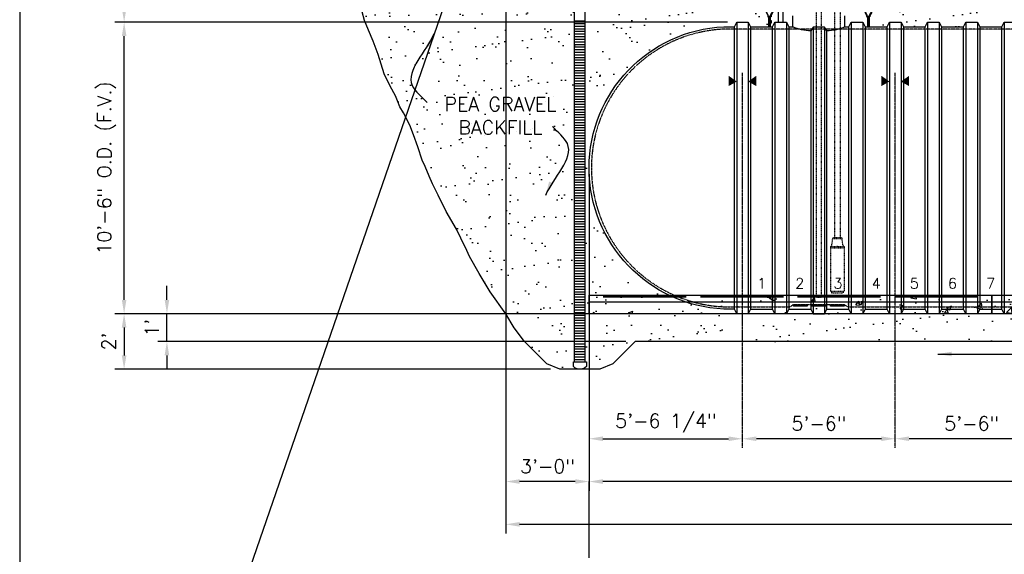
# Model space of a CAD drawing. Extents: x -169 to 7270, y -140 to 2984.
# Tile 531 of 656: x 6182 to 6607, y 124 to 355. Entities that reach past the tile are written whole.
import ezdxf
from ezdxf.enums import TextEntityAlignment as Align

# ---------------------------------------------------------------- set-up
doc = ezdxf.new("R2010")
doc.units = 0
doc.header["$MEASUREMENT"] = 0
doc.header["$PDSIZE"] = 1
for name, pattern in [('CENTER1', [0.6625, 0.5, -0.075, 0.0125, -0.075]), ('HIDDEN3', [0.1875, 0.125, -0.0625]), ('HIDDEN5', [0.05, 0.025, -0.025])]:
    doc.linetypes.add(name, pattern=pattern)
doc.layers.get('0').update_dxf_attribs({"color": 255, "linetype": 'CONTINUOUS'})
doc.layers.get('DEFPOINTS').update_dxf_attribs({"linetype": 'CONTINUOUS'})
for name, color, linetype in [('CENTERLINE', 3, 'CENTER1'), ('CONCRETE-HATCH', 2, 'CONTINUOUS'), ('DIM', 3, 'CONTINUOUS'), ('FREEZE-OUTLINE-TITLES', 60, 'CONTINUOUS'), ('FRP-COLLAR', 1, 'CONTINUOUS'), ('FRP-SUMP', 2, 'CONTINUOUS'), ('GALV-2-PIPE', 3, 'CONTINUOUS'), ('PEAGRAVEL-HATCH', 3, 'CONTINUOUS'), ('PROBE', 2, 'CONTINUOUS'), ('PVC-4', 4, 'CONTINUOUS'), ('PVC-4-HATCH', 7, 'CONTINUOUS'), ('SUB-PUMP', 4, 'CONTINUOUS'), ('TANK-ANCHOR', 4, 'CONTINUOUS'), ('TANK-HOLE', 5, 'CONTINUOUS'), ('TANK-MANWAY', 5, 'CONTINUOUS'), ('TANK-UST', 5, 'CONTINUOUS'), ('TANK-UST-RIB', 7, 'CONTINUOUS'), ('TANK-UST-RIB-NO.', 7, 'CONTINUOUS'), ('TEXT', 3, 'CONTINUOUS')]:
    doc.layers.add(name, color=color, linetype=linetype)
doc.styles.add('SIMPLEX', font='simplex')
doc.dimstyles.new('DIM64', dxfattribs={"dimscale": 64, "dimtxt": 0.09375, "dimasz": 0.09375, "dimexe": 0.0625, "dimexo": 0.0625, "dimgap": 0.046875, "dimtad": 1, "dimdec": 4, "dimzin": 3, "dimdsep": 46, "dimlunit": 4, "dimtxsty": 'SIMPLEX', "dimcen": 0, "dimclrd": 256, "dimclre": 256, "dimclrt": 256, "dimadec": 0, "dimazin": 0, "dimtfac": 1, "dimtdec": 4, "dimtmove": 0, "dimatfit": 3, "dimfxl": 1, "dimfrac": 2, "dimtolj": 1, "dimtzin": 0, "dimarcsym": 0})

# ---------------------------------------------------------------- blocks, each defined once
blk = doc.blocks.new('*D37')
at = {"layer": 'DEFPOINTS', "color": 0, "transparency": 16777216}
for p in [(6427.69, 291.83), (6493.95, 173.51), (6493.95, 173.51)]:
    blk.add_point(p, dxfattribs=at)
at = {"layer": 'DIM', "lineweight": -2, "transparency": 16777216}
blk.add_line((6433.69, 173.51), (6487.95, 173.51), dxfattribs=at)
at = {"layer": 'DIM', "transparency": 16777216}
for points in [[(6433.69, 174.51), (6433.69, 172.51), (6427.69, 173.51)], [(6487.95, 174.51), (6487.95, 172.51), (6493.95, 173.51)]]:
    blk.add_solid(points, dxfattribs=at)
at = {"layer": 'DIM', "transparency": 16777216, "insert": (6460.83, 180.2), "char_height": 6, "attachment_point": 5, "style": 'SIMPLEX'}
blk.add_mtext('\\A1;5\'-6 1/4"', dxfattribs=at)
blk = doc.blocks.new('*D38')
at = {"layer": 'DEFPOINTS', "color": 0, "transparency": 16777216}
for p in [(6427.69, 291.82), (6979.69, 290.51), (6427.69, 155.01)]:
    blk.add_point(p, dxfattribs=at)
at = {"layer": 'DIM', "lineweight": -2, "transparency": 16777216}
for p, q in [((6427.69, 287.82), (6427.69, 151.01)), ((6979.69, 286.51), (6979.69, 151.01)), ((6973.69, 155.01), (6433.69, 155.01))]:
    blk.add_line(p, q, dxfattribs=at)
at = {"layer": 'DIM', "transparency": 16777216}
for points in [[(6433.69, 156.01), (6433.69, 154.01), (6427.69, 155.01)], [(6973.69, 156.01), (6973.69, 154.01), (6979.69, 155.01)]]:
    blk.add_solid(points, dxfattribs=at)
at = {"layer": 'DIM', "transparency": 16777216, "insert": (6703.69, 162.58), "char_height": 6, "attachment_point": 5, "style": 'SIMPLEX'}
blk.add_mtext('\\A1;46\'-0" (TANK LENGTH)', dxfattribs=at)
blk = doc.blocks.new('*D46')
at = {"layer": 'DEFPOINTS', "color": 0, "transparency": 16777216}
for p in [(6559.95, 173.51), (6559.95, 173.51), (6625.95, 172.63)]:
    blk.add_point(p, dxfattribs=at)
at = {"layer": 'DIM', "lineweight": -2, "transparency": 16777216}
for p, q in [((6625.95, 176.63), (6625.95, 177.51)), ((6619.95, 173.51), (6565.95, 173.51))]:
    blk.add_line(p, q, dxfattribs=at)
at = {"layer": 'DIM', "transparency": 16777216}
for points in [[(6565.95, 174.51), (6565.95, 172.51), (6559.95, 173.51)], [(6619.95, 174.51), (6619.95, 172.51), (6625.95, 173.51)]]:
    blk.add_solid(points, dxfattribs=at)
at = {"layer": 'DIM', "transparency": 16777216, "insert": (6592.95, 180.08), "char_height": 6, "attachment_point": 5, "style": 'SIMPLEX'}
blk.add_mtext('\\A1;5\'-6"', dxfattribs=at)
blk = doc.blocks.new('*D47')
at = {"layer": 'DEFPOINTS', "color": 0, "transparency": 16777216}
for p in [(6493.95, 173.51), (6493.95, 173.51), (6559.95, 173.51)]:
    blk.add_point(p, dxfattribs=at)
at = {"layer": 'DIM', "lineweight": -2, "transparency": 16777216}
blk.add_line((6553.95, 173.51), (6499.95, 173.51), dxfattribs=at)
at = {"layer": 'DIM', "transparency": 16777216}
for points in [[(6499.95, 174.51), (6499.95, 172.51), (6493.95, 173.51)], [(6553.95, 174.51), (6553.95, 172.51), (6559.95, 173.51)]]:
    blk.add_solid(points, dxfattribs=at)
at = {"layer": 'DIM', "transparency": 16777216, "insert": (6526.95, 180.08), "char_height": 6, "attachment_point": 5, "style": 'SIMPLEX'}
blk.add_mtext('\\A1;5\'-6"', dxfattribs=at)
blk = doc.blocks.new('*D49')
at = {"layer": 'DEFPOINTS', "color": 0, "transparency": 16777216}
for p in [(6226.81, 353.52), (6491.44, 353.52), (6436.44, 227.52)]:
    blk.add_point(p, dxfattribs=at)
at = {"layer": 'DIM', "lineweight": -2, "transparency": 16777216}
for p, q in [((6487.44, 353.52), (6222.81, 353.52)), ((6226.81, 233.52), (6226.81, 347.52)), ((6432.44, 227.52), (6222.81, 227.52))]:
    blk.add_line(p, q, dxfattribs=at)
at = {"layer": 'DIM', "transparency": 16777216}
for points in [[(6225.81, 347.52), (6227.81, 347.52), (6226.81, 353.52)], [(6225.81, 233.52), (6227.81, 233.52), (6226.81, 227.52)]]:
    blk.add_solid(points, dxfattribs=at)
at = {"layer": 'DIM', "transparency": 16777216, "insert": (6219.24, 290.52), "char_height": 6, "attachment_point": 5, "rotation": 90, "style": 'SIMPLEX'}
blk.add_mtext('\\A1;10\'-6" O.D. (F.V.)', dxfattribs=at)
blk = doc.blocks.new('*D50')
at = {"layer": 'DEFPOINTS', "color": 0, "transparency": 16777216}
for p in [(6436.44, 227.52), (6226.81, 203.53), (6415.07, 203.53)]:
    blk.add_point(p, dxfattribs=at)
at = {"layer": 'DIM', "lineweight": -2, "transparency": 16777216}
for p, q in [((6432.44, 227.52), (6222.81, 227.52)), ((6226.81, 221.52), (6226.81, 209.53)), ((6411.07, 203.53), (6222.81, 203.53))]:
    blk.add_line(p, q, dxfattribs=at)
at = {"layer": 'DIM', "transparency": 16777216}
for points in [[(6225.81, 221.52), (6227.81, 221.52), (6226.81, 227.52)], [(6225.81, 209.53), (6227.81, 209.53), (6226.81, 203.53)]]:
    blk.add_solid(points, dxfattribs=at)
at = {"layer": 'DIM', "transparency": 16777216, "insert": (6220.24, 215.52), "char_height": 6, "attachment_point": 5, "rotation": 90, "style": 'SIMPLEX'}
blk.add_mtext("\\A1;2'", dxfattribs=at)
blk = doc.blocks.new('*D51')
at = {"layer": 'DEFPOINTS', "color": 0, "transparency": 16777216}
for p in [(6226.81, 420.01), (6263.31, 420.01), (6491.44, 353.52)]:
    blk.add_point(p, dxfattribs=at)
at = {"layer": 'DIM', "lineweight": -2, "transparency": 16777216}
for p, q in [((6259.31, 420.01), (6222.81, 420.01)), ((6226.81, 359.52), (6226.81, 414.01)), ((6487.44, 353.52), (6222.81, 353.52))]:
    blk.add_line(p, q, dxfattribs=at)
at = {"layer": 'DIM', "transparency": 16777216}
for points in [[(6225.81, 414.01), (6227.81, 414.01), (6226.81, 420.01)], [(6225.81, 359.52), (6227.81, 359.52), (6226.81, 353.52)]]:
    blk.add_solid(points, dxfattribs=at)
at = {"layer": 'DIM', "transparency": 16777216, "insert": (6220.24, 386.76), "char_height": 6, "attachment_point": 5, "rotation": 90, "style": 'SIMPLEX'}
blk.add_mtext('\\A1;44" MIN.', dxfattribs=at)
blk = doc.blocks.new('*D52')
at = {"layer": 'DEFPOINTS', "color": 0, "transparency": 16777216}
for p in [(6245.31, 227.52), (6436.44, 227.52), (6447.58, 215.52)]:
    blk.add_point(p, dxfattribs=at)
at = {"layer": 'DIM', "lineweight": -2, "transparency": 16777216}
for p, q in [((6245.31, 233.52), (6245.31, 239.52)), ((6432.44, 227.52), (6241.31, 227.52)), ((6245.31, 215.52), (6245.31, 227.52)), ((6443.58, 215.52), (6241.31, 215.52)), ((6245.31, 209.52), (6245.31, 203.52))]:
    blk.add_line(p, q, dxfattribs=at)
at = {"layer": 'DIM', "transparency": 16777216}
for points in [[(6244.31, 233.52), (6246.31, 233.52), (6245.31, 227.52)], [(6244.31, 209.52), (6246.31, 209.52), (6245.31, 215.52)]]:
    blk.add_solid(points, dxfattribs=at)
at = {"layer": 'DIM', "transparency": 16777216, "insert": (6238.74, 221.52), "char_height": 6, "attachment_point": 5, "rotation": 90, "style": 'SIMPLEX'}
blk.add_mtext("\\A1;1'", dxfattribs=at)
blk = doc.blocks.new('*D54')
at = {"layer": 'DEFPOINTS', "color": 0, "transparency": 16777216}
for p in [(7015.69, 414.29), (6391.69, 410.01), (6391.69, 136.52)]:
    blk.add_point(p, dxfattribs=at)
at = {"layer": 'DIM', "lineweight": -2, "transparency": 16777216}
for p, q in [((7015.69, 410.29), (7015.69, 132.52)), ((6391.69, 406.01), (6391.69, 132.52)), ((7009.69, 136.52), (6397.69, 136.52))]:
    blk.add_line(p, q, dxfattribs=at)
at = {"layer": 'DIM', "transparency": 16777216}
for points in [[(6397.69, 137.52), (6397.69, 135.52), (6391.69, 136.52)], [(7009.69, 137.52), (7009.69, 135.52), (7015.69, 136.52)]]:
    blk.add_solid(points, dxfattribs=at)
at = {"layer": 'DIM', "transparency": 16777216, "insert": (6703.69, 144.09), "char_height": 6, "attachment_point": 5, "style": 'SIMPLEX'}
blk.add_mtext('\\A1;52\'-0" (F.V. TANK SLAB)', dxfattribs=at)
blk = doc.blocks.new('*D55')
at = {"layer": 'DEFPOINTS', "color": 0, "transparency": 16777216}
for p in [(6391.69, 414.01), (6391.69, 155.02), (6427.69, 155.02)]:
    blk.add_point(p, dxfattribs=at)
at = {"layer": 'DIM', "lineweight": -2, "transparency": 16777216}
for p, q in [((6391.69, 410.01), (6391.69, 151.02)), ((6421.69, 155.02), (6397.69, 155.02))]:
    blk.add_line(p, q, dxfattribs=at)
at = {"layer": 'DIM', "transparency": 16777216}
for points in [[(6397.69, 156.02), (6397.69, 154.02), (6391.69, 155.02)], [(6421.69, 156.02), (6421.69, 154.02), (6427.69, 155.02)]]:
    blk.add_solid(points, dxfattribs=at)
at = {"layer": 'DIM', "transparency": 16777216, "insert": (6409.69, 161.59), "char_height": 6, "attachment_point": 5, "style": 'SIMPLEX'}
blk.add_mtext('\\A1;3\'-0"', dxfattribs=at)

msp = doc.modelspace()

# ---------------------------------------------------------------- hatches: boundary and pattern name
at = {"layer": 'CONCRETE-HATCH', "linetype": 'Continuous'}
h = msp.add_hatch(dxfattribs=at)
h.set_pattern_fill('AR-CONC', color=256, scale=2.67, style=0)
h.set_pattern_definition([(50, (6262.989, -1008.742), (19.15085, -1.67548), [2.0025, -22.0275]), (355, (6262.989, -1008.742), (-3.70466, 20.08353), [1.602, -17.622]), (100.4514, (6264.585, -1008.881), (15.4462, 18.40804), [1.70186, -18.7205]), (46.1842, (6262.989, -1003.402), (28.49534, -4.41936), [3.00375, -33.04125]), (96.6356, (6265.363, -1003.77), (24.9555, 26.00895), [2.5528, -28.08074]), (351.1842, (6262.99, -1003.402), (24.9555, 26.009), [2.403, -26.433]), (21, (6265.659, -1004.737), (15.93742, -10.74992), [2.0025, -22.0275]), (326, (6265.659, -1004.737), (6.49652, 19.3615), [1.602, -17.622]), (71.4514, (6266.987, -1005.632), (22.43394, 8.61156), [1.70186, -18.7205]), (37.5, (6262.989, -1008.7416), (0.324668, 8.888266), [0, -17.4084, 0, -17.889, 0, -17.68875]), (7.5, (6262.989, -1008.742), (7.02396, 10.53079), [0, -10.1994, 0, -17.0079, 0, -6.74175]), (327.5, (6257.035, -1008.7416), (14.25306, -0.602215), [0, -6.675, 0, -20.826, 0, -27.6345]), (317.5, (6254.365, -1008.742), (15.57107, 2.6728), [0, -8.6775, 0, -13.8306, 0, -19.6245])])
h.paths.add_polyline_path([(6601.69428, 227.50736), (6427.69428, 227.50736), (6427.69428, 235.50736), (6601.69428, 235.50736)])
h = msp.add_hatch(dxfattribs=at)
h.set_pattern_fill('AR-CONC', color=256, scale=2.67, style=0)
h.set_pattern_definition([(50, (6429.479, -406.926), (19.15085, -1.67548), [2.0025, -22.0275]), (355, (6429.48, -406.926), (-3.70466, 20.08353), [1.602, -17.622]), (100.4514, (6431.075, -407.066), (15.4462, 18.40804), [1.70186, -18.7205]), (46.1842, (6429.48, -401.586), (28.4953, -4.41936), [3.0038, -33.0412]), (96.6356, (6431.854, -401.954), (24.9555, 26.0089), [2.5528, -28.0807]), (351.184, (6429.48, -401.586), (24.9555, 26.009), [2.403, -26.433]), (21, (6432.149, -402.921), (15.93742, -10.74992), [2.0025, -22.0275]), (326, (6432.15, -402.921), (6.4965, 19.3615), [1.602, -17.622]), (71.4514, (6433.477, -403.817), (22.43394, 8.61156), [1.70186, -18.7205]), (37.5, (6429.479, -406.926), (0.32467, 8.888266), [0, -17.4084, 0, -17.889, 0, -17.68875]), (7.5, (6429.479, -406.926), (7.02396, 10.53079), [0, -10.1994, 0, -17.0079, 0, -6.74175]), (327.5, (6423.525, -406.926), (14.25306, -0.602215), [0, -6.675, 0, -20.826, 0, -27.6345]), (317.5, (6420.855, -406.926), (15.57107, 2.6728), [0, -8.6775, 0, -13.8306, 0, -19.6245])])
h.paths.add_polyline_path([(6817.69428, 227.50736), (6601.69428, 227.50736), (6601.69428, 235.50736), (6817.69428, 235.50736)])
at = {"layer": 'FRP-SUMP'}
msp.add_hatch(color=256, dxfattribs=at).paths.add_polyline_path([(6506.45185, 354.15056), (6505.95185, 354.15056), (6505.95185, 353.15056), (6506.45185, 353.15056)])
at = {"layer": 'PEAGRAVEL-HATCH'}
h = msp.add_hatch(dxfattribs=at)
h.set_pattern_fill('AR-SAND', color=256, scale=7.5, style=0)
h.set_pattern_definition([(37.5, (6275.311, 290.516), (-0.47245, 14.4512), [0, -11.4, 0, -12.75, 0, -12.1875]), (7.5, (6275.31, 290.516), (13.2733, 21.166), [0, -6.15, 0, -10.275, 0, -3.9375]), (327.5, (6266.086, 290.516), (23.3561, 0.04244), [0, -3.75, 0, -13.5, 0, -17.625]), (317.5, (6266.086, 290.516), (22.546, 6.5826), [0, -1.875, 0, -8.85, 0, -10.125])])
h.paths.add_polyline_path([(6411.25973, 414.00736), (6391.69428, 414.00736), (6391.69428, 418.00736), (6275.31068, 418.00736), (6326.531, 362.66631), (6329.69299, 357.93595), (6330.72971, 354.25678), (6332.33662, 350.05201), (6334.41005, 345.32165), (6336.53532, 339.5401), (6339.17895, 331.13056), (6341.77075, 325.8746), (6344.05305, 321.72538), (6344.93273, 319.56745), (6345.96945, 316.93948), (6347.57636, 314.3115), (6350.21999, 309.05554), (6351.77507, 304.85077), (6353.69772, 299.69604), (6355.58649, 293.87147), (6356.90855, 291.10408), (6357.15009, 290.51592), (6421.44428, 290.51592), (6421.44428, 382.06986), (6411.25973, 382.06986)])
h.paths.add_polyline_path([(6359.88538, 303.54366), (6418.88538, 303.54366), (6418.88538, 322.54366), (6359.88538, 322.54366)], flags=24)
h = msp.add_hatch(dxfattribs=at)
h.set_pattern_fill('AR-SAND', color=256, scale=7.5, style=0)
h.set_pattern_definition([(37.5, (6548.652, 351.507), (-0.47245, 14.4512), [0, -11.4, 0, -12.75, 0, -12.1875]), (7.5, (6548.652, 351.507), (13.2733, 21.166), [0, -6.15, 0, -10.275, 0, -3.9375]), (327.5, (6539.427, 351.507), (23.3561, 0.0424), [0, -3.75, 0, -13.5, 0, -17.625]), (317.5, (6539.427, 351.507), (22.546, 6.5826), [0, -1.875, 0, -8.85, 0, -10.125])])
h.paths.add_polyline_path([(6701.20183, 370.41399, -0.332318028), (6698.33586, 374.24987), (6698.33586, 400.55842), (6698.05806, 400.55842), (6698.05806, 404.33631), (6698.33586, 404.33631), (6698.33586, 409.69624), (6696.83549, 409.69624), (6696.83549, 408.79076), (6697.11329, 408.79076), (6697.11329, 405.01287), (6696.83549, 405.01287), (6696.83549, 370.77028, -0.414213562), (6692.83549, 366.77028), (6550.91173, 366.77028), (6550.91173, 366.37309), (6550.7261, 366.37309), (6550.7261, 366.41912), (6550.16923, 366.41912), (6550.16923, 366.37309), (6549.65858, 366.33738), (6549.65858, 365.9245), (6549.53483, 365.02731), (6548.91608, 365.02731), (6548.91608, 359.00736, 0.414213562), (6548.66608, 358.75736), (6548.66608, 357.75736), (6549.5353, 357.75736), (6549.77181, 357.75736), (6549.03528, 356.44212), (6549.03528, 356.04377, -0.414213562), (6548.78528, 355.79377), (6548.65183, 355.79377), (6548.65183, 351.50736), (6556.45183, 351.50736), (6557.45183, 353.50736), (6562.45183, 353.50736), (6563.45183, 351.50736), (6572.95183, 351.50736), (6573.95183, 353.50736), (6578.95183, 353.50736), (6579.95183, 351.50736), (6589.45183, 351.50736), (6590.45183, 353.50736), (6595.45183, 353.50736), (6596.45183, 351.50736), (6605.95183, 351.50736), (6606.95183, 353.50736), (6611.95183, 353.50736), (6612.95183, 351.50736), (6622.45183, 351.50736), (6623.45183, 353.50736), (6628.45183, 353.50736), (6629.45183, 351.50736), (6638.95183, 351.50736), (6639.95183, 353.50736), (6644.95183, 353.50736), (6645.95183, 351.50736), (6658.95183, 351.50736), (6659.95183, 353.50736), (6664.95183, 353.50736), (6665.95183, 351.50736), (6675.45183, 351.50736), (6676.45183, 353.50736), (6681.45183, 353.50736), (6682.45183, 351.50736), (6683.20183, 351.50736), (6683.20183, 351.75864), (6684.17683, 351.75864, 0.384851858), (6684.45183, 352.00867, 0.428474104), (6685.45364, 353.05418, -0.427581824), (6687.20182, 354.88363, -0.414102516), (6688.95183, 353.1343), (6688.95189, 352.97435, 0.414310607), (6689.95296, 352.00866, 0.387818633), (6690.22683, 351.75864), (6691.20183, 351.75864), (6691.20183, 351.50736), (6691.95183, 351.50736), (6692.95183, 353.50736), (6697.95183, 353.50736), (6698.95183, 351.50736), (6700.30263, 351.50736), (6700.30263, 351.85816, 0.414213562), (6700.95183, 352.50736), (6701.20183, 352.50736)])
h = msp.add_hatch(dxfattribs=at)
h.set_pattern_fill('AR-SAND', color=256, scale=7.5, style=0)
h.set_pattern_definition([(37.5, (6425.944, 351.507), (-0.4725, 14.4512), [0, -11.4, 0, -12.75, 0, -12.1875]), (7.5, (6425.944, 351.507), (13.2733, 21.166), [0, -6.15, 0, -10.275, 0, -3.9375]), (327.5, (6416.719, 351.507), (23.356, 0.0424), [0, -3.75, 0, -13.5, 0, -17.625]), (317.5, (6416.72, 351.507), (22.546, 6.5826), [0, -1.875, 0, -8.85, 0, -10.125])])
h.paths.add_polyline_path([(6505.25183, 355.79377), (6505.11838, 355.79377, -0.414213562), (6504.86838, 356.04377), (6504.86838, 356.44212), (6504.13185, 357.75736), (6425.94428, 357.75736), (6425.94428, 353.50736), (6493.95183, 353.50736), (6496.45183, 353.50736), (6497.45183, 351.50736), (6505.25183, 351.50736)])
h = msp.add_hatch(dxfattribs=at)
h.set_pattern_fill('AR-SAND', color=256, scale=7.5, style=0)
h.set_pattern_definition([(37.5, (6425.944, 290.507), (-0.4725, 14.4512), [0, -11.4, 0, -12.75, 0, -12.1875]), (7.5, (6425.944, 290.507), (13.2733, 21.166), [0, -6.15, 0, -10.275, 0, -3.9375]), (327.5, (6416.719, 290.507), (23.356, 0.0424), [0, -3.75, 0, -13.5, 0, -17.625]), (317.5, (6416.72, 290.507), (22.546, 6.5826), [0, -1.875, 0, -8.85, 0, -10.125])])
h.paths.add_polyline_path([(6485.90826, 351.50736), (6490.45183, 351.50736), (6491.45183, 353.50736), (6425.94428, 353.50736), (6425.94428, 290.50736), (6427.69428, 290.50736, -0.400591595)])
h = msp.add_hatch(dxfattribs=at)
h.set_pattern_fill('AR-SAND', color=256, scale=7.5, style=0)
h.set_pattern_definition([(37.5, (6357.15, 203.528), (-0.47245, 14.4512), [0, -11.4, 0, -12.75, 0, -12.1875]), (7.5, (6357.15, 203.528), (13.2733, 21.166), [0, -6.15, 0, -10.275, 0, -3.9375]), (327.5, (6347.925, 203.528), (23.3561, 0.0424), [0, -3.75, 0, -13.5, 0, -17.625]), (317.5, (6347.925, 203.528), (22.546, 6.5826), [0, -1.875, 0, -8.85, 0, -10.125])])
h.paths.add_polyline_path([(6421.44428, 290.51592), (6357.15009, 290.51592), (6358.6174, 286.94297), (6359.99303, 283.60242), (6362.51486, 278.7569), (6365.9781, 271.70069), (6370.46205, 264.13273), (6372.30207, 260.13758), (6374.89387, 254.88162), (6375.98242, 252.25364), (6380.17571, 244.89756), (6384.89819, 237.01136), (6391.69428, 227.51592), (6395.33459, 221.38903), (6399.812, 215.52064), (6409.46885, 205.86379), (6415.06705, 203.528), (6423.69428, 203.528, -0.201565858), (6420.88178, 204.70982), (6420.88178, 206.67857), (6421.44428, 206.67857)])
h.paths.add_polyline_path([(6427.69428, 290.51592), (6425.94428, 290.51592), (6425.94428, 206.67857), (6426.50678, 206.67857), (6426.50678, 204.70982, -0.201565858), (6423.69428, 203.528), (6432.32151, 203.528), (6437.9197, 205.86379), (6447.57656, 215.52064), (6493.94428, 215.52063), (6493.94428, 227.51592), (6491.44428, 227.51592), (6436.44428, 227.51592), (6436.44428, 235.51592), (6462.22535, 235.51592, -0.287899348)])
h = msp.add_hatch(dxfattribs=at)
h.set_pattern_fill('AR-SAND', color=256, scale=7.5, style=0)
h.set_pattern_definition([(37.5, (6493.952, 215.52), (-0.47245, 14.45118), [0, -11.4, 0, -12.75, 0, -12.1875]), (7.5, (6493.952, 215.52), (13.2733, 21.1661), [0, -6.15, 0, -10.275, 0, -3.9375]), (327.5, (6484.727, 215.52), (23.35606, 0.04244), [0, -3.75, 0, -13.5, 0, -17.625]), (317.5, (6484.727, 215.52), (22.54595, 6.5826), [0, -1.875, 0, -8.85, 0, -10.125])])
h.paths.add_polyline_path([(6559.95183, 227.50736), (6557.45183, 227.50736), (6493.95183, 227.50736), (6493.95183, 215.52063), (6559.95183, 215.5206)])
h.paths.add_polyline_path([(6625.95183, 227.50736), (6623.45183, 227.50736), (6595.69428, 227.50736), (6559.95183, 227.50736), (6559.95183, 215.5206), (6625.95183, 215.52058)])
h.paths.add_polyline_path([(6642.45183, 227.50736), (6639.95183, 227.50736), (6625.95183, 227.50736), (6625.95183, 215.52058), (6642.45183, 215.52058)])
h.paths.add_polyline_path([(6662.45183, 227.50736), (6659.95183, 227.50736), (6642.45183, 227.50736), (6642.45183, 215.52058), (6662.45183, 215.52057)])
h.paths.add_polyline_path([(6744.95183, 227.50736), (6742.45183, 227.50736), (6662.45183, 227.50736), (6662.45183, 215.52057), (6744.95183, 215.52054)])
h.paths.add_polyline_path([(6764.95183, 227.50736), (6762.45183, 227.50736), (6744.95183, 227.50736), (6744.95183, 215.52054), (6764.95183, 215.52054)])
h.paths.add_polyline_path([(6781.45183, 227.50736), (6778.95183, 227.50736), (6764.95183, 227.50736), (6764.95183, 215.52054), (6781.45183, 215.52053)])
h.paths.add_polyline_path([(6847.45183, 227.50736), (6844.95183, 227.50736), (6811.69428, 227.50736), (6781.45183, 227.50736), (6781.45183, 215.52053), (6847.45183, 215.52051)])
h.paths.add_polyline_path([(6913.45183, 227.50736), (6910.95183, 227.50736), (6847.45183, 227.50736), (6847.45183, 215.52051), (6913.45183, 215.52049)])

# ---------------------------------------------------------------- linework, layer by layer
msp.add_line((7270.17929, 2983.92872), (6192.37471, -139.60155))
at = {"layer": 'CENTERLINE'}
for p, q in [((6493.95183, 169.50736), (6493.95183, 331.63412)), ((6559.95183, 169.50736), (6559.95183, 331.63412))]:
    msp.add_line(p, q, dxfattribs=at)
at = {"layer": 'DIM'}
msp.add_line((6427.69428, 122.01592), (6427.69428, 155.01592), dxfattribs=at)
at = {"layer": 'FREEZE-OUTLINE-TITLES', "linetype": 'Continuous'}
msp.add_lwpolyline([(7225.69428, 540.00736), (6181.69428, 540.00736), (6181.69428, 0), (7225.69428, 0)], close=True, dxfattribs=at)
at = {"layer": 'FRP-COLLAR'}
for points in [[(6505.50183, 351.50736), (6505.50183, 356.00736), (6505.50183, 353.50736), (6505.50183, 356.00736), (6505.50183, 353.50736), (6505.50183, 356.00736), (6505.25183, 356.00736), (6505.11838, 356.00736), (6505.11838, 356.50736), (6504.36838, 357.75736), (6504.13185, 357.75736), (6504.86838, 356.44212), (6504.86838, 356.04377, 0.414213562), (6505.11838, 355.79377), (6505.25183, 355.79377), (6505.25183, 351.50736)], [(6505.70183, 351.50736), (6505.70183, 356.00736), (6505.95183, 356.00736), (6506.10183, 356.00736), (6506.10183, 356.50736), (6506.85183, 357.75736), (6507.08836, 357.75736), (6506.35183, 356.44212), (6506.35183, 356.04377, -0.414213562), (6506.10183, 355.79377), (6505.95183, 355.79377), (6505.95183, 351.50736)], [(6548.20183, 351.50736), (6548.20183, 356.00736), (6547.95183, 356.00736), (6547.80183, 356.00736), (6547.80183, 356.50736), (6547.05183, 357.75736), (6546.8153, 357.75736), (6547.55183, 356.44212), (6547.55183, 356.04377, 0.414213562), (6547.80183, 355.79377), (6547.95183, 355.79377), (6547.95183, 351.50736)], [(6548.40183, 351.50736), (6548.40183, 356.00736), (6548.40183, 353.50736), (6548.40183, 356.00736), (6548.40183, 353.50736), (6548.40183, 356.00736), (6548.65183, 356.00736), (6548.78528, 356.00736), (6548.78528, 356.50736), (6549.53528, 357.75736), (6549.77181, 357.75736), (6549.03528, 356.44212), (6549.03528, 356.04377, -0.414213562), (6548.78528, 355.79377), (6548.65183, 355.79377), (6548.65183, 351.50736)]]:
    msp.add_lwpolyline(points, format="xyb", close=True, dxfattribs=at)
at = {"layer": 'FRP-SUMP'}
msp.add_lwpolyline([(6505.95185, 353.15056), (6506.45185, 353.15056), (6506.45185, 354.15056), (6505.95185, 354.15056)], close=True, dxfattribs=at)
at = {"layer": 'GALV-2-PIPE', "color": 1, "linetype": 'HIDDEN5'}
msp.add_lwpolyline([(6525.95382, 234.50736), (6525.95382, 358.23468), (6527.95382, 358.23468), (6527.95382, 234.50736)], close=True, dxfattribs=at)
at = {"layer": 'PROBE'}
msp.add_lwpolyline([(6509.44109, 360.18377), (6509.44109, 353.68514, 0.414213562), (6509.61887, 353.50736), (6511.28482, 353.50736, 0.414213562), (6511.4626, 353.68514), (6511.4626, 360.18377)], format="xyb", dxfattribs=at)
at = {"layer": 'PVC-4'}
for p, q in [((6421.44428, 206.67857), (6421.44428, 409.83827)), ((6425.94428, 206.67857), (6425.94428, 409.83827))]:
    msp.add_line(p, q, dxfattribs=at)
msp.add_lwpolyline([(6426.50678, 204.70982, -0.420204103), (6420.88178, 204.70982), (6420.88178, 206.67857), (6426.50678, 206.67857)], format="xyb", close=True, dxfattribs=at)
at = {"layer": 'PVC-4-HATCH', "linetype": 'Continuous'}
for points in [[(6421.44428, 354.05357), (6425.94428, 354.05357)], [(6421.44428, 352.92857), (6425.94428, 352.92857)], [(6421.44428, 351.80357), (6425.94428, 351.80357)], [(6421.44428, 350.67857), (6425.94428, 350.67857)], [(6421.44428, 349.55357), (6425.94428, 349.55357)], [(6421.44428, 348.42857), (6425.94428, 348.42857)], [(6421.44428, 347.30357), (6425.94428, 347.30357)], [(6421.44428, 346.17857), (6425.94428, 346.17857)], [(6421.44428, 345.05357), (6425.94428, 345.05357)], [(6421.44428, 343.92857), (6425.94428, 343.92857)], [(6421.44428, 342.80357), (6425.94428, 342.80357)], [(6421.44428, 341.67857), (6425.94428, 341.67857)], [(6421.44428, 340.55357), (6425.94428, 340.55357)], [(6421.44428, 339.42857), (6425.94428, 339.42857)], [(6421.44428, 338.30357), (6425.94428, 338.30357)], [(6421.44428, 337.17857), (6425.94428, 337.17857)], [(6421.44428, 336.05357), (6425.94428, 336.05357)], [(6421.44428, 334.92857), (6425.94428, 334.92857)], [(6421.44428, 333.80357), (6425.94428, 333.80357)], [(6421.44428, 332.67857), (6425.94428, 332.67857)], [(6421.44428, 331.55357), (6425.94428, 331.55357)], [(6421.44428, 330.42857), (6425.94428, 330.42857)], [(6421.44428, 329.30357), (6425.94428, 329.30357)], [(6421.44428, 328.17857), (6425.94428, 328.17857)], [(6421.44428, 327.05357), (6425.94428, 327.05357)], [(6421.44428, 325.92857), (6425.94428, 325.92857)], [(6421.44428, 324.80357), (6425.94428, 324.80357)], [(6421.44428, 323.67857), (6425.94428, 323.67857)], [(6421.44428, 322.55357), (6425.94428, 322.55357)], [(6421.44428, 321.42857), (6425.94428, 321.42857)], [(6421.44428, 320.30357), (6425.94428, 320.30357)], [(6421.44428, 319.17857), (6425.94428, 319.17857)], [(6421.44428, 318.05357), (6425.94428, 318.05357)], [(6421.44428, 316.92857), (6425.94428, 316.92857)], [(6421.44428, 315.80357), (6425.94428, 315.80357)], [(6421.44428, 314.67857), (6425.94428, 314.67857)], [(6421.44428, 313.55357), (6425.94428, 313.55357)], [(6421.44428, 312.42857), (6425.94428, 312.42857)], [(6421.44428, 311.30357), (6425.94428, 311.30357)], [(6421.44428, 310.17857), (6425.94428, 310.17857)], [(6421.44428, 309.05357), (6425.94428, 309.05357)], [(6421.44428, 307.92857), (6425.94428, 307.92857)], [(6421.44428, 306.80357), (6425.94428, 306.80357)], [(6421.44428, 305.67857), (6425.94428, 305.67857)], [(6421.44428, 304.55357), (6425.94428, 304.55357)], [(6421.44428, 303.42857), (6425.94428, 303.42857)], [(6421.44428, 302.30357), (6425.94428, 302.30357)], [(6421.44428, 301.17857), (6425.94428, 301.17857)], [(6421.44428, 300.05357), (6425.94428, 300.05357)], [(6421.44428, 298.92857), (6425.94428, 298.92857)], [(6421.44428, 297.80357), (6425.94428, 297.80357)], [(6421.44428, 296.67857), (6425.94428, 296.67857)], [(6421.44428, 295.55357), (6425.94428, 295.55357)], [(6421.44428, 294.42857), (6425.94428, 294.42857)], [(6421.44428, 293.30357), (6425.94428, 293.30357)], [(6421.44428, 292.17857), (6425.94428, 292.17857)], [(6421.44428, 291.05357), (6425.94428, 291.05357)], [(6421.44428, 289.92857), (6425.94428, 289.92857)], [(6421.44428, 288.80357), (6425.94428, 288.80357)], [(6421.44428, 287.67857), (6425.94428, 287.67857)], [(6421.44428, 286.55357), (6425.94428, 286.55357)], [(6421.44428, 285.42857), (6425.94428, 285.42857)], [(6421.44428, 284.30357), (6425.94428, 284.30357)], [(6421.44428, 283.17857), (6425.94428, 283.17857)], [(6421.44428, 282.05357), (6425.94428, 282.05357)], [(6421.44428, 280.92857), (6425.94428, 280.92857)], [(6421.44428, 279.80357), (6425.94428, 279.80357)], [(6421.44428, 278.67857), (6425.94428, 278.67857)], [(6421.44428, 277.55357), (6425.94428, 277.55357)], [(6421.44428, 276.42857), (6425.94428, 276.42857)], [(6421.44428, 275.30357), (6425.94428, 275.30357)], [(6421.44428, 274.17857), (6425.94428, 274.17857)], [(6421.44428, 273.05357), (6425.94428, 273.05357)], [(6421.44428, 271.92857), (6425.94428, 271.92857)], [(6421.44428, 270.80357), (6425.94428, 270.80357)], [(6421.44428, 269.67857), (6425.94428, 269.67857)], [(6421.44428, 268.55357), (6425.94428, 268.55357)], [(6421.44428, 267.42857), (6425.94428, 267.42857)], [(6421.44428, 266.30357), (6425.94428, 266.30357)], [(6421.44428, 265.17857), (6425.94428, 265.17857)], [(6421.44428, 264.05357), (6425.94428, 264.05357)], [(6421.44428, 262.92857), (6425.94428, 262.92857)], [(6421.44428, 261.80357), (6425.94428, 261.80357)], [(6421.44428, 260.67857), (6425.94428, 260.67857)], [(6421.44428, 259.55357), (6425.94428, 259.55357)], [(6421.44428, 258.42857), (6425.94428, 258.42857)], [(6421.44428, 257.30357), (6425.94428, 257.30357)], [(6421.44428, 256.17857), (6425.94428, 256.17857)], [(6421.44428, 255.05357), (6425.94428, 255.05357)], [(6421.44428, 253.92857), (6425.94428, 253.92857)], [(6421.44428, 252.80357), (6425.94428, 252.80357)], [(6421.44428, 251.67857), (6425.94428, 251.67857)], [(6421.44428, 250.55357), (6425.94428, 250.55357)], [(6421.44428, 249.42857), (6425.94428, 249.42857)], [(6421.44428, 248.30357), (6425.94428, 248.30357)], [(6421.44428, 247.17857), (6425.94428, 247.17857)], [(6421.44428, 246.05357), (6425.94428, 246.05357)], [(6421.44428, 244.92857), (6425.94428, 244.92857)], [(6421.44428, 243.80357), (6425.94428, 243.80357)], [(6421.44428, 242.67857), (6425.94428, 242.67857)], [(6421.44428, 241.55357), (6425.94428, 241.55357)], [(6421.44428, 240.42857), (6425.94428, 240.42857)], [(6421.44428, 239.30357), (6425.94428, 239.30357)], [(6421.44428, 238.17857), (6425.94428, 238.17857)], [(6421.44428, 237.05357), (6425.94428, 237.05357)], [(6421.44428, 235.92857), (6425.94428, 235.92857)], [(6421.44428, 234.80357), (6425.94428, 234.80357)], [(6421.44428, 233.67857), (6425.94428, 233.67857)], [(6421.44428, 232.55357), (6425.94428, 232.55357)], [(6421.44428, 231.42857), (6425.94428, 231.42857)], [(6421.44428, 230.30357), (6425.94428, 230.30357)], [(6421.44428, 229.17857), (6425.94428, 229.17857)], [(6421.44428, 228.05357), (6425.94428, 228.05357)], [(6421.44428, 226.92857), (6425.94428, 226.92857)], [(6421.44428, 225.80357), (6425.94428, 225.80357)], [(6421.44428, 224.67857), (6425.94428, 224.67857)], [(6421.44428, 223.55357), (6425.94428, 223.55357)], [(6421.44428, 222.42857), (6425.94428, 222.42857)], [(6421.44428, 221.30357), (6425.94428, 221.30357)], [(6421.44428, 220.17857), (6425.94428, 220.17857)], [(6421.44428, 219.05357), (6425.94428, 219.05357)], [(6421.44428, 217.92857), (6425.94428, 217.92857)], [(6421.44428, 216.80357), (6425.94428, 216.80357)], [(6421.44428, 215.67857), (6425.94428, 215.67857)], [(6421.44428, 214.55357), (6425.94428, 214.55357)], [(6421.44428, 213.42857), (6425.94428, 213.42857)], [(6421.44428, 212.30357), (6425.94428, 212.30357)], [(6421.44428, 211.17857), (6425.94428, 211.17857)], [(6421.44428, 210.05357), (6425.94428, 210.05357)], [(6421.44428, 208.92857), (6425.94428, 208.92857)], [(6421.44428, 207.80357), (6425.94428, 207.80357)]]:
    msp.add_lwpolyline(points, dxfattribs=at)
at = {"layer": 'SUB-PUMP', "color": 1, "linetype": 'HIDDEN5'}
for p, q in [((6533.70185, 381.8796), (6533.70185, 260.50736)), ((6536.20185, 381.8796), (6536.20185, 260.50736)), ((6532.46033, 256.50736), (6532.95183, 260.00736)), ((6532.95183, 260.50736), (6532.95183, 260.00736)), ((6532.95183, 260.50736), (6536.95183, 260.50736)), ((6532.95183, 260.00736), (6536.95183, 260.00736)), ((6536.95183, 260.50736), (6536.95183, 260.00736)), ((6537.44333, 256.50736), (6536.95183, 260.00736)), ((6531.96033, 256.50736), (6537.94333, 256.50736)), ((6531.96033, 256.50736), (6531.96033, 237.25736)), ((6531.96033, 256.00736), (6537.94333, 256.00736)), ((6532.14324, 256.75736), (6532.48098, 256.75736)), ((6532.14324, 256.75736), (6532.14324, 256.50736)), ((6534.70183, 256.75736), (6535.20183, 256.75736)), ((6534.70183, 256.75736), (6534.70183, 256.50736)), ((6535.20183, 256.75736), (6535.20183, 256.50736)), ((6537.76042, 256.75736), (6537.42268, 256.75736)), ((6537.76042, 256.75736), (6537.76042, 256.50736)), ((6537.94333, 256.50736), (6537.94333, 237.25736)), ((6531.96033, 237.25736), (6537.94333, 237.25736)), ((6532.46033, 237.25736), (6532.46033, 236.50736)), ((6532.46033, 236.50736), (6537.44333, 236.50736)), ((6537.44333, 237.25736), (6537.44333, 236.50736))]:
    msp.add_line(p, q, dxfattribs=at)
at = {"layer": 'TANK-ANCHOR', "color": 1}
for p, q in [((6601.69428, 232.50736), (6427.69428, 232.50736)), ((6817.69428, 232.50736), (6601.69428, 232.50736))]:
    msp.add_line(p, q, dxfattribs=at)
at = {"layer": 'TANK-ANCHOR'}
for points in [[(6601.69428, 227.50736), (6427.69428, 227.50736), (6427.69428, 235.50736), (6601.69428, 235.50736)], [(6817.69428, 227.50736), (6601.69428, 227.50736), (6601.69428, 235.50736), (6817.69428, 235.50736)]]:
    msp.add_lwpolyline(points, close=True, dxfattribs=at)
at = {"layer": 'TANK-ANCHOR', "color": 3, "const_width": 1}
for points in [[(6433.69428, 235.00736), (6469.69428, 235.00736)], [(6475.69428, 235.00736), (6511.69428, 235.00736)], [(6517.69428, 235.00736), (6553.69428, 235.00736)], [(6559.69428, 235.00736), (6595.69428, 235.00736)]]:
    msp.add_lwpolyline(points, dxfattribs=at)
at = {"layer": 'TANK-HOLE', "linetype": 'Continuous'}
msp.add_lwpolyline([(7004.42739, 215.52046), (6447.57656, 215.52064), (6437.9197, 205.86379), (6432.32151, 203.528), (6415.06705, 203.528), (6409.46885, 205.86379), (6399.812, 215.52064), (6395.33459, 221.38903), (6391.69428, 227.51592), (6384.89819, 237.01136), (6380.17571, 244.89756), (6375.98242, 252.25364), (6374.89387, 254.88162), (6372.30207, 260.13758), (6370.46205, 264.13273), (6365.9781, 271.70069), (6362.51486, 278.7569), (6359.99303, 283.60242), (6358.6174, 286.94297), (6356.90855, 291.10408), (6355.58649, 293.87147), (6353.69772, 299.69604), (6351.77507, 304.85077), (6350.21999, 309.05554), (6347.57636, 314.3115), (6345.96945, 316.93948), (6344.93273, 319.56745), (6344.05305, 321.72538), (6341.77075, 325.8746), (6339.17895, 331.13056), (6336.53532, 339.5401), (6334.41005, 345.32165), (6332.33662, 350.05201), (6330.72971, 354.25678), (6329.69299, 357.93595)], dxfattribs=at)
at = {"layer": 'TANK-MANWAY', "linetype": 'Continuous'}
msp.add_line((6515.70183, 351.50736), (6515.70183, 356.25736), dxfattribs=at)
msp.add_lwpolyline([(6538.20183, 351.50736), (6538.20183, 356.25736)], dxfattribs=at)
at = {"layer": 'TANK-UST'}
for p, q in [((6497.45183, 351.50736), (6506.95183, 351.50736)), ((6497.45183, 351.50736), (6506.95183, 351.50736)), ((6513.95183, 351.50736), (6515.70183, 351.50736)), ((6538.20183, 351.50736), (6539.95183, 351.50736)), ((6546.95183, 351.50736), (6556.45183, 351.50736)), ((6563.45183, 351.50736), (6572.95183, 351.50736)), ((6563.45183, 351.50736), (6572.95183, 351.50736)), ((6579.95183, 351.50736), (6589.45183, 351.50736)), ((6596.45183, 351.50736), (6605.95183, 351.50736)), ((6497.45183, 229.50736), (6506.95183, 229.50736)), ((6513.95183, 229.50736), (6523.45183, 229.50736)), ((6530.45183, 229.50736), (6539.95183, 229.50736)), ((6546.95183, 229.50736), (6556.45183, 229.50736)), ((6563.45183, 229.50736), (6572.95183, 229.50736)), ((6579.95183, 229.50736), (6589.45183, 229.50736)), ((6596.45183, 229.50736), (6605.95183, 229.50736))]:
    msp.add_line(p, q, dxfattribs=at)
msp.add_lwpolyline([(6490.45183, 229.50736), (6485.90826, 229.50736, -0.9543276), (6485.90826, 351.50736), (6490.45183, 351.50736)], format="xyb", dxfattribs=at)
at = {"layer": 'TANK-UST', "color": 2, "linetype": 'HIDDEN3'}
msp.add_lwpolyline([(6715.42492, 350.50736), (6490.42492, 350.50736), (6485.93173, 350.50736, 0.9539575), (6485.93173, 230.50736), (6490.42492, 230.50736), (6514.45183, 230.50736)], format="xyb", dxfattribs=at)
at = {"layer": 'TANK-UST', "color": 5, "linetype": 'Continuous'}
for points in [[(6523.45183, 349.71508, -0.094952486), (6515.70183, 351.50736)], [(6538.20183, 351.50736, -0.102780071), (6530.45183, 349.71508)]]:
    msp.add_lwpolyline(points, format="xyb", dxfattribs=at)
at = {"layer": 'TANK-UST', "color": 2, "linetype": 'HIDDEN3'}
msp.add_lwpolyline([(6514.45183, 230.50736), (6515.95183, 231.50736), (6537.95183, 231.50736), (6539.45183, 230.50736), (6698.99227, 230.50736)], dxfattribs=at)
at = {"layer": 'TANK-UST', "color": 3}
for points in [[(6515.95183, 230.84069), (6515.95183, 231.17402), (6521.95183, 231.17402), (6521.95183, 230.84069)], [(6523.95183, 230.84069), (6523.95183, 231.17402), (6529.95183, 231.17402), (6529.95183, 230.84069)], [(6531.95183, 230.84069), (6531.95183, 231.17402), (6537.95183, 231.17402), (6537.95183, 230.84069)]]:
    msp.add_lwpolyline(points, close=True, dxfattribs=at)
at = {"layer": 'TANK-UST', "color": 1, "linetype": 'Continuous'}
for points in [[(6491.45183, 327.86267), (6487.95183, 325.86267), (6491.45183, 327.86267), (6487.95183, 330.36267)], [(6496.45183, 327.86267), (6499.95183, 325.86267), (6496.45183, 327.86267), (6499.95183, 330.36267)], [(6557.45183, 327.86267), (6553.95183, 325.86267), (6557.45183, 327.86267), (6553.95183, 330.36267)], [(6562.45183, 327.86267), (6565.95183, 325.86267), (6562.45183, 327.86267), (6565.95183, 330.36267)]]:
    msp.add_solid(points, dxfattribs=at)
at = {"layer": 'TANK-UST-RIB', "color": 7}
for p, q in [((6491.45183, 353.50736), (6491.45183, 227.50736)), ((6496.45183, 353.50736), (6496.45183, 227.50736)), ((6507.95183, 353.50736), (6507.95183, 227.50736)), ((6512.95183, 353.50736), (6512.95183, 227.50736)), ((6540.95183, 353.50736), (6540.95183, 227.50736)), ((6545.95183, 353.50736), (6545.95183, 227.50736)), ((6557.45183, 353.50736), (6557.45183, 227.50736)), ((6562.45183, 353.50736), (6562.45183, 227.50736)), ((6573.95183, 353.50736), (6573.95183, 227.50736)), ((6578.95183, 353.50736), (6578.95183, 227.50736)), ((6590.45183, 353.50736), (6590.45183, 227.50736)), ((6595.45183, 353.50736), (6595.45183, 227.50736)), ((6606.95183, 353.50736), (6606.95183, 227.50736)), ((6524.45183, 351.40258), (6524.45183, 227.50736)), ((6529.45183, 351.40258), (6529.45183, 227.50736))]:
    msp.add_line(p, q, dxfattribs=at)
at = {"layer": 'TANK-UST-RIB', "color": 5}
for points in [[(6496.45183, 227.50736), (6491.45183, 227.50736), (6490.45183, 229.50736), (6490.45183, 351.50736), (6491.45183, 353.50736), (6496.45183, 353.50736), (6497.45183, 351.50736), (6497.45183, 229.50736)], [(6512.95183, 227.50736), (6507.95183, 227.50736), (6506.95183, 229.50736), (6506.95183, 351.50736), (6507.95183, 353.50736), (6512.95183, 353.50736), (6513.95183, 351.50736), (6513.95183, 229.50736)], [(6545.95183, 227.50736), (6540.95183, 227.50736), (6539.95183, 229.50736), (6539.95183, 351.50736), (6540.95183, 353.50736), (6545.95183, 353.50736), (6546.95183, 351.50736), (6546.95183, 229.50736)], [(6562.45183, 227.50736), (6557.45183, 227.50736), (6556.45183, 229.50736), (6556.45183, 351.50736), (6557.45183, 353.50736), (6562.45183, 353.50736), (6563.45183, 351.50736), (6563.45183, 229.50736)], [(6578.95183, 227.50736), (6573.95183, 227.50736), (6572.95183, 229.50736), (6572.95183, 351.50736), (6573.95183, 353.50736), (6578.95183, 353.50736), (6579.95183, 351.50736), (6579.95183, 229.50736)], [(6595.45183, 227.50736), (6590.45183, 227.50736), (6589.45183, 229.50736), (6589.45183, 351.50736), (6590.45183, 353.50736), (6595.45183, 353.50736), (6596.45183, 351.50736), (6596.45183, 229.50736)], [(6611.95183, 227.50736), (6606.95183, 227.50736), (6605.95183, 229.50736), (6605.95183, 351.50736), (6606.95183, 353.50736), (6611.95183, 353.50736), (6612.95183, 351.50736), (6612.95183, 229.50736)], [(6524.45183, 227.50736), (6529.45183, 227.50736), (6530.45183, 229.50736), (6530.45183, 349.71508), (6529.45183, 351.40258), (6524.45183, 351.40258), (6523.45183, 349.71508), (6523.45183, 229.50736)]]:
    msp.add_lwpolyline(points, close=True, dxfattribs=at)

# ---------------------------------------------------------------- texts
at = {"layer": 'TANK-UST-RIB-NO.', "style": 'SIMPLEX'}
for s, p in [('1', (6502.20183, 240.6473)), ('2', (6518.70183, 240.6473)), ('3', (6535.20183, 240.6473)), ('4', (6551.70183, 240.6473)), ('5', (6568.20183, 240.6473)), ('6', (6584.70183, 240.6473)), ('7', (6601.20183, 240.6473))]:
    msp.add_text(s, height=4.5, dxfattribs=at).set_placement(p, align=Align.MIDDLE)
at = {"layer": 'TEXT', "insert": (6389.38538, 313.04366), "char_height": 6, "width": 63.7671022, "attachment_point": 5, "style": 'SIMPLEX'}
msp.add_mtext('PEA GRAVEL BACKFILL', dxfattribs=at)

# ---------------------------------------------------------------- dimensions: what is measured, and where the dimension line sits
at = {"layer": 'DIM'}
for base, p1, p2, angle, text, picture, middle in [((6226.8067, 420.00736), (6491.44428, 353.51592), (6263.31068, 420.00736), 90, '44" MIN.', '*D51', (6220.23527, 386.76164)), ((6391.69428, 136.51592), (7015.69428, 414.28861), (6391.69428, 410.00736), 180, '<> (F.V. TANK SLAB)', '*D54', (6703.69428, 144.08735)), ((6226.8067, 353.51592), (6436.44428, 227.51592), (6491.44428, 353.51592), 90, '<> O.D. (F.V.)', '*D49', (6219.23527, 290.51592))]:
    dim = msp.add_linear_dim(base=base, p1=p1, p2=p2, angle=angle, text=text, dimstyle='DIM64', dxfattribs=at)
    dim.commit()
    dim.dimension.update_dxf_attribs({"geometry": picture, "text_midpoint": middle})
dim = msp.add_linear_dim(base=(6391.69428, 155.01592), p1=(6427.69428, 155.01592), p2=(6391.69428, 414.00736), angle=180, dimstyle='DIM64', dxfattribs=at)
dim.commit()
dim.dimension.update_dxf_attribs({"geometry": '*D55', "text_midpoint": (6409.69428, 161.58735)})
dim = msp.add_linear_dim(base=(6493.95183, 173.507357), p1=(6427.694276, 291.829188), p2=(6493.95183, 173.507357), dimstyle='DIM64', override={"dimse1": 1, "dimtmove": 1}, dxfattribs=at)
dim.commit()
dim.dimension.update_dxf_attribs({"geometry": '*D37', "text_midpoint": (6460.832729, 172.626743), "dimtype": 160})
dim = msp.add_linear_dim(base=(6427.69428, 155.00736), p1=(6979.69428, 290.50736), p2=(6427.69428, 291.81986), text='<> (TANK LENGTH)', dimstyle='DIM64', dxfattribs=at)
dim.commit()
dim.dimension.update_dxf_attribs({"geometry": '*D38', "text_midpoint": (6703.69428, 162.57879)})
for base, p1, p2, angle, text, picture, middle in [((6245.3067, 227.51592), (6447.57656, 215.52064), (6436.44428, 227.51592), 90, "1'", '*D52', (6245.3067, 221.51828)), ((6226.8067, 203.528), (6436.44428, 227.51592), (6415.06705, 203.528), 270, "2'", '*D50', (6226.8067, 215.52196))]:
    dim = msp.add_linear_dim(base=base, p1=p1, p2=p2, angle=angle, text=text, dimstyle='DIM64', dxfattribs=at)
    dim.commit()
    dim.dimension.update_dxf_attribs({"geometry": picture, "text_midpoint": middle, "dimtype": 160})
for base, p1, p2, picture, middle in [((6493.95183, 173.50736), (6559.95183, 173.50736), (6493.95183, 173.50736), '*D47', (6526.95183, 180.07879)), ((6559.95183, 173.50736), (6625.95183, 172.62674), (6559.95183, 173.50736), '*D46', (6592.95183, 180.07879))]:
    dim = msp.add_linear_dim(base=base, p1=p1, p2=p2, dimstyle='DIM64', dxfattribs=at)
    dim.commit()
    dim.dimension.update_dxf_attribs({"geometry": picture, "text_midpoint": middle})

# ---------------------------------------------------------------- leaders
at = {"layer": 'TEXT', "path_type": 1}
for points in [[(6360.59458, 348.46554), (6351.28004, 326.14246), (6357.70582, 318.75378)], [(6408.99932, 278.72187), (6418.31387, 301.04496), (6411.88809, 308.43363)]]:
    msp.add_leader(points, dimstyle='DIM64', override={"dimgap": 0.0625, "dimtad": 0}, dxfattribs=at)
at = {"layer": 'TEXT'}
msp.add_leader([(6578.29353, 210.11806), (6656.70145, 210.11806)], dimstyle='DIM64', override={"dimgap": 0.0625, "dimtad": 0}, dxfattribs=at)

doc.saveas('drawing.dxf')
